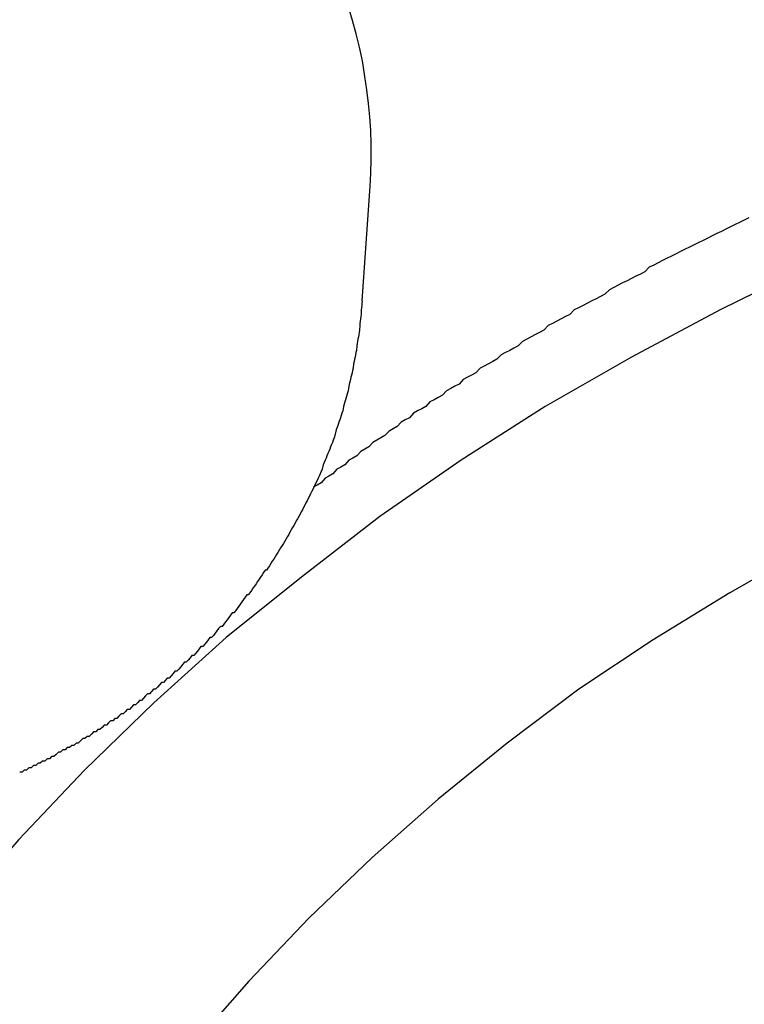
# Model space of a CAD drawing. Extents: x 1107 to 4046, y 937 to 3355.
# Tile 603 of 656: x 2191.81 to 2195.04, y 2699.47 to 2703.86. Entities that reach past the tile are written whole.
import ezdxf

# ---------------------------------------------------------------- set-up
doc = ezdxf.new("R2010")
doc.units = 0
doc.layers.add('KF_VIDA_L___C_REAR', color=7, linetype='CONTINUOUS')

# ---------------------------------------------------------------- blocks, each defined once
blk = doc.blocks.new('KF_VIDA_L___C_REAR')
at = {"layer": 'KF_VIDA_L___C_REAR'}
blk.add_line((6.359162, 1013.39103), (6.394874, 1013.901415), dxfattribs=at)
for points in [[(6.39487, 1013.9, 0), (6.39828, 1013.96, 0), (6.39987, 1014.02, 0), (6.39964, 1014.09, 0), (6.3976, 1014.15, 0), (6.39373, 1014.21, 0), (6.38805, 1014.27, 0), (6.38056, 1014.33, 0), (6.37126, 1014.39, 0), (6.36016, 1014.46, 0), (6.34727, 1014.52, 0), (6.3326, 1014.58, 0), (6.31615, 1014.64, 0), (6.29793, 1014.7, 0)], [(8.08118, 1013.76, 0), (8.06076, 1013.75, 0), (8.04036, 1013.74, 0), (8.01999, 1013.73, 0), (7.99965, 1013.72, 0), (7.97932, 1013.71, 0), (7.95903, 1013.7, 0), (7.93875, 1013.69, 0), (7.91851, 1013.68, 0), (7.89829, 1013.67, 0), (7.87809, 1013.66, 0), (7.85792, 1013.65, 0), (7.83778, 1013.64, 0), (7.81766, 1013.63, 0), (7.79757, 1013.62, 0), (7.7775, 1013.61, 0), (7.75746, 1013.6, 0), (7.73744, 1013.59, 0), (7.71746, 1013.58, 0), (7.69749, 1013.57, 0), (7.67756, 1013.56, 0), (7.65765, 1013.55, 0), (7.63777, 1013.54, 0), (7.61791, 1013.52, 0), (7.59808, 1013.51, 0), (7.57828, 1013.5, 0), (7.55851, 1013.49, 0), (7.53876, 1013.48, 0), (7.51904, 1013.47, 0), (7.49935, 1013.46, 0), (7.47968, 1013.45, 0), (7.46004, 1013.44, 0), (7.44043, 1013.42, 0), (7.42085, 1013.41, 0), (7.40129, 1013.4, 0), (7.38176, 1013.39, 0), (7.36226, 1013.38, 0), (7.34279, 1013.37, 0), (7.32335, 1013.36, 0), (7.30393, 1013.35, 0), (7.28454, 1013.33, 0), (7.26518, 1013.32, 0), (7.24585, 1013.31, 0), (7.22655, 1013.3, 0), (7.20728, 1013.29, 0), (7.18803, 1013.28, 0), (7.16882, 1013.26, 0), (7.14963, 1013.25, 0), (7.13047, 1013.24, 0), (7.11134, 1013.23, 0), (7.09224, 1013.22, 0), (7.07317, 1013.21, 0), (7.05413, 1013.19, 0), (7.03511, 1013.18, 0), (7.01613, 1013.17, 0), (6.99718, 1013.16, 0), (6.97825, 1013.15, 0), (6.95936, 1013.13, 0), (6.94049, 1013.12, 0), (6.92166, 1013.11, 0), (6.90286, 1013.1, 0), (6.88408, 1013.09, 0), (6.86534, 1013.07, 0), (6.84662, 1013.06, 0), (6.82794, 1013.05, 0), (6.80929, 1013.04, 0), (6.79066, 1013.02, 0), (6.77207, 1013.01, 0), (6.75351, 1013, 0), (6.73498, 1012.99, 0), (6.71648, 1012.97, 0), (6.69801, 1012.96, 0), (6.67957, 1012.95, 0), (6.66116, 1012.94, 0), (6.64279, 1012.92, 0), (6.62444, 1012.91, 0), (6.60613, 1012.9, 0), (6.58785, 1012.89, 0), (6.5696, 1012.87, 0), (6.55138, 1012.86, 0), (6.53319, 1012.85, 0), (6.51504, 1012.83, 0), (6.49691, 1012.82, 0), (6.47882, 1012.81, 0), (6.46076, 1012.79, 0), (6.44273, 1012.78, 0), (6.42474, 1012.77, 0), (6.40677, 1012.76, 0), (6.38884, 1012.74, 0), (6.37094, 1012.73, 0), (6.35308, 1012.72, 0), (6.33524, 1012.7, 0), (6.31744, 1012.69, 0), (6.29968, 1012.68, 0), (6.28194, 1012.66, 0), (6.26424, 1012.65, 0), (6.24657, 1012.64, 0), (6.22893, 1012.62, 0), (6.21133, 1012.61, 0), (6.19376, 1012.6, 0), (6.17622, 1012.58, 0), (6.15872, 1012.57, 0), (6.14125, 1012.56, 0)], [(8.77306, 1013.73, 0), (8.35876, 1013.55, 0), (7.95358, 1013.35, 0), (7.55826, 1013.14, 0), (7.17349, 1012.92, 0), (6.79995, 1012.68, 0), (6.43832, 1012.43, 0), (6.08923, 1012.16, 0), (5.7533, 1011.89, 0), (5.43113, 1011.6, 0), (5.12329, 1011.3, 0), (4.83032, 1010.99, 0), (4.55276, 1010.67, 0), (4.29109, 1010.33, 0), (4.04577, 1009.99, 0)], [(6.35916, 1013.39, 0), (6.35833, 1013.38, 0), (6.35744, 1013.37, 0), (6.35649, 1013.36, 0), (6.35548, 1013.35, 0), (6.35442, 1013.33, 0), (6.3533, 1013.32, 0), (6.35212, 1013.31, 0), (6.35089, 1013.3, 0), (6.3496, 1013.29, 0), (6.34825, 1013.28, 0), (6.34684, 1013.26, 0), (6.34538, 1013.25, 0), (6.34386, 1013.24, 0), (6.34229, 1013.23, 0), (6.34066, 1013.22, 0), (6.33897, 1013.21, 0), (6.33723, 1013.2, 0), (6.33543, 1013.19, 0), (6.33358, 1013.17, 0), (6.33167, 1013.16, 0), (6.3297, 1013.15, 0), (6.32768, 1013.14, 0), (6.3256, 1013.13, 0), (6.32347, 1013.12, 0), (6.32128, 1013.11, 0), (6.31904, 1013.09, 0), (6.31674, 1013.08, 0), (6.31439, 1013.07, 0), (6.31198, 1013.06, 0), (6.30952, 1013.05, 0), (6.30701, 1013.04, 0), (6.30444, 1013.03, 0), (6.30181, 1013.02, 0), (6.29913, 1013, 0), (6.2964, 1012.99, 0), (6.29361, 1012.98, 0), (6.29077, 1012.97, 0), (6.28788, 1012.96, 0), (6.28493, 1012.95, 0), (6.28192, 1012.94, 0), (6.27887, 1012.93, 0), (6.27576, 1012.92, 0), (6.2726, 1012.9, 0), (6.26938, 1012.89, 0), (6.26611, 1012.88, 0), (6.26279, 1012.87, 0), (6.25941, 1012.86, 0), (6.25599, 1012.85, 0), (6.25251, 1012.84, 0), (6.24897, 1012.83, 0), (6.24539, 1012.82, 0), (6.24175, 1012.81, 0), (6.23806, 1012.79, 0), (6.23432, 1012.78, 0), (6.23053, 1012.77, 0), (6.22668, 1012.76, 0), (6.22278, 1012.75, 0), (6.21883, 1012.74, 0), (6.21483, 1012.73, 0), (6.21078, 1012.72, 0), (6.20668, 1012.71, 0), (6.20252, 1012.7, 0), (6.19832, 1012.69, 0), (6.19406, 1012.68, 0), (6.18975, 1012.67, 0), (6.18539, 1012.66, 0), (6.18098, 1012.64, 0), (6.17652, 1012.63, 0), (6.17201, 1012.62, 0), (6.16745, 1012.61, 0), (6.16284, 1012.6, 0), (6.15818, 1012.59, 0), (6.15347, 1012.58, 0), (6.14871, 1012.57, 0), (6.1439, 1012.56, 0), (6.13905, 1012.55, 0), (6.13414, 1012.54, 0), (6.12919, 1012.53, 0), (6.12419, 1012.52, 0), (6.11914, 1012.51, 0), (6.11404, 1012.5, 0), (6.10889, 1012.49, 0), (6.1037, 1012.48, 0), (6.09846, 1012.47, 0), (6.09317, 1012.46, 0), (6.08784, 1012.45, 0), (6.08246, 1012.44, 0), (6.07703, 1012.43, 0), (6.07156, 1012.42, 0), (6.06604, 1012.41, 0), (6.06047, 1012.4, 0), (6.05486, 1012.39, 0), (6.0492, 1012.38, 0), (6.0435, 1012.37, 0), (6.03775, 1012.36, 0), (6.03196, 1012.35, 0), (6.02612, 1012.34, 0), (6.02024, 1012.33, 0), (6.01431, 1012.32, 0), (6.00834, 1012.31, 0), (6.00232, 1012.3, 0), (5.99626, 1012.29, 0), (5.99016, 1012.28, 0), (5.98401, 1012.27, 0), (5.97782, 1012.26, 0), (5.97159, 1012.25, 0), (5.96531, 1012.24, 0), (5.95899, 1012.23, 0), (5.95263, 1012.22, 0), (5.94623, 1012.21, 0), (5.93978, 1012.2, 0), (5.93329, 1012.19, 0), (5.92676, 1012.19, 0), (5.92019, 1012.18, 0), (5.91358, 1012.17, 0), (5.90692, 1012.16, 0), (5.90022, 1012.15, 0), (5.89349, 1012.14, 0), (5.88671, 1012.13, 0), (5.87989, 1012.12, 0), (5.87303, 1012.11, 0), (5.86613, 1012.1, 0), (5.85919, 1012.09, 0), (5.85221, 1012.08, 0), (5.84519, 1012.08, 0), (5.83814, 1012.07, 0), (5.83104, 1012.06, 0), (5.8239, 1012.05, 0), (5.81673, 1012.04, 0), (5.80951, 1012.03, 0), (5.80226, 1012.02, 0), (5.79497, 1012.01, 0), (5.78764, 1012, 0), (5.78027, 1012, 0), (5.77287, 1011.99, 0), (5.76542, 1011.98, 0), (5.75794, 1011.97, 0), (5.75043, 1011.96, 0), (5.74287, 1011.95, 0), (5.73528, 1011.94, 0), (5.72766, 1011.94, 0), (5.71999, 1011.93, 0), (5.71229, 1011.92, 0), (5.70456, 1011.91, 0), (5.69679, 1011.9, 0), (5.68898, 1011.89, 0), (5.68114, 1011.89, 0), (5.67326, 1011.88, 0), (5.66535, 1011.87, 0), (5.6574, 1011.86, 0), (5.64942, 1011.85, 0), (5.64141, 1011.85, 0), (5.63336, 1011.84, 0), (5.62528, 1011.83, 0), (5.61716, 1011.82, 0), (5.60901, 1011.81, 0), (5.60083, 1011.81, 0), (5.59261, 1011.8, 0), (5.58436, 1011.79, 0), (5.57608, 1011.78, 0), (5.56776, 1011.78, 0), (5.55941, 1011.77, 0), (5.55103, 1011.76, 0), (5.54262, 1011.75, 0), (5.53417, 1011.74, 0), (5.5257, 1011.74, 0), (5.51719, 1011.73, 0), (5.50865, 1011.72, 0), (5.50008, 1011.71, 0), (5.49148, 1011.71, 0), (5.48285, 1011.7, 0), (5.47419, 1011.69, 0), (5.4655, 1011.69, 0), (5.45677, 1011.68, 0), (5.44802, 1011.67, 0), (5.43924, 1011.66, 0), (5.43043, 1011.66, 0), (5.42159, 1011.65, 0), (5.41272, 1011.64, 0), (5.40382, 1011.64, 0), (5.39489, 1011.63, 0), (5.38593, 1011.62, 0), (5.37695, 1011.61, 0), (5.36793, 1011.61, 0), (5.35889, 1011.6, 0), (5.34982, 1011.59, 0), (5.34072, 1011.59, 0), (5.3316, 1011.58, 0), (5.32245, 1011.57, 0), (5.31327, 1011.57, 0), (5.30406, 1011.56, 0), (5.29483, 1011.55, 0), (5.28557, 1011.55, 0), (5.27628, 1011.54, 0), (5.26697, 1011.53, 0), (5.25763, 1011.53, 0), (5.24827, 1011.52, 0), (5.23888, 1011.52, 0), (5.22946, 1011.51, 0), (5.22002, 1011.5, 0), (5.21055, 1011.5, 0), (5.20106, 1011.49, 0), (5.19155, 1011.48, 0), (5.18201, 1011.48, 0), (5.17245, 1011.47, 0), (5.16286, 1011.47, 0), (5.15325, 1011.46, 0), (5.14361, 1011.45, 0), (5.13395, 1011.45, 0), (5.12427, 1011.44, 0), (5.11456, 1011.44, 0), (5.10483, 1011.43, 0), (5.09508, 1011.42, 0), (5.08531, 1011.42, 0), (5.07551, 1011.41, 0), (5.06569, 1011.41, 0), (5.05585, 1011.4, 0), (5.04599, 1011.4, 0), (5.0361, 1011.39, 0), (5.0262, 1011.39, 0), (5.01627, 1011.38, 0), (5.00632, 1011.38, 0), (4.99635, 1011.37, 0), (4.98636, 1011.36, 0), (4.97634, 1011.36, 0), (4.96631, 1011.35, 0), (4.95626, 1011.35, 0), (4.94619, 1011.34, 0), (4.93609, 1011.34, 0), (4.92598, 1011.33, 0), (4.91585, 1011.33, 0), (4.90569, 1011.32, 0), (4.89552, 1011.32, 0), (4.88533, 1011.31, 0), (4.87512, 1011.31, 0), (4.86489, 1011.3, 0), (4.85464, 1011.3, 0), (4.84437, 1011.29, 0), (4.83409, 1011.29, 0)], [(9.84452, 1012.95, 0), (9.45862, 1012.81, 0), (9.08022, 1012.65, 0), (8.71002, 1012.48, 0), (8.34871, 1012.29, 0), (7.99695, 1012.09, 0), (7.65542, 1011.88, 0), (7.32473, 1011.66, 0), (7.00549, 1011.42, 0), (6.69832, 1011.17, 0), (6.40376, 1010.91, 0), (6.12237, 1010.64, 0), (5.85468, 1010.36, 0), (5.60117, 1010.07, 0)]]:
    blk.add_polyline3d(points, dxfattribs=at)

msp = doc.modelspace()

# ---------------------------------------------------------------- block references
at = {"layer": 'KF_VIDA_L___C_REAR'}
msp.add_blockref('KF_VIDA_L___C_REAR', (2186.9791, 1689.2132), dxfattribs=at)

doc.saveas('drawing.dxf')
